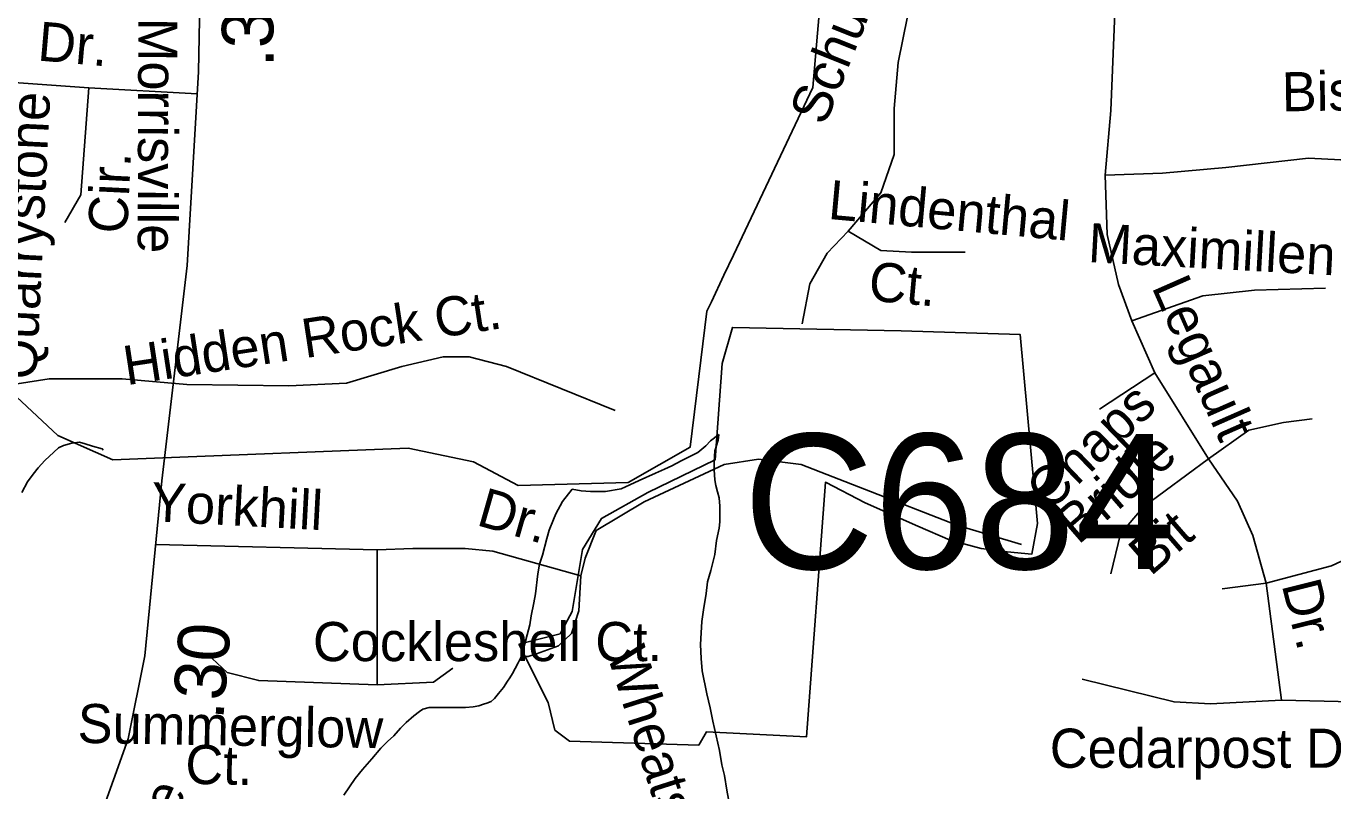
# Model space of a CAD drawing. Extents: x 2001466 to 2224147, y 644118 to 847247.
# Drawn here: x 2044965 to 2048135, y 740103 to 741960 of the extents above; entities that cross this region are included whole.
import ezdxf

# ---------------------------------------------------------------- set-up
doc = ezdxf.new("R2010")
doc.units = 0
for name, color, linetype in [('Exist Boundary Political City Limit New Hole', 7, 'Continuous'), ('Exist Hydrographic Creek Single Shore', 7, 'Continuous'), ('Exist Hydrographic Misc Water Feature', 7, 'Continuous'), ('Exist Road Non-System Type 51', 7, 'Continuous'), ('Exist Road Non-System Type 51 Label', 7, 'Continuous'), ('Exist Road Secondary Mileage Hundredths English Label', 7, 'Continuous'), ('Exist Road Secondary Structure Culvert Number Label', 7, 'Continuous'), ('Exist Road Secondary Type 51 Attributed', 7, 'Continuous'), ('Exist Road Secondary Type 51 Label', 7, 'Continuous'), ('Map Preparation Boundary City Limit Buffer Line', 7, 'Continuous')]:
    doc.layers.add(name, color=color, linetype=linetype)

msp = doc.modelspace()

# ---------------------------------------------------------------- linework, layer by layer
at = {"layer": 'Exist Boundary Political City Limit New Hole'}
msp.add_lwpolyline([(2046159.6, 740459.4), (2046230.8, 740317.4), (2046247.5, 740250.6), (2046282.9, 740223.4), (2046596.4, 740214.1), (2046615.2, 740246.4), (2046857.6, 740233.9), (2046903.6, 740852.1), (2046999.8, 740801.9), (2047127.8, 740745.2), (2047206.5, 740711.2), (2047281.6, 740691.5), (2047344.5, 740683.3), (2047404.2, 740677.2), (2047417.8, 740751.9), (2047375.9, 741211.3), (2047087.5, 741219.7), (2046677.9, 741228), (2046652.9, 741140.3), (2046636.1, 740906.4), (2046473.1, 740827), (2046360.2, 740764.4), (2046314.2, 740689.2), (2046289.2, 740538.8), (2046260, 740484.5), (2046159.6, 740459.4)], dxfattribs=at)
at = {"layer": 'Exist Hydrographic Creek Single Shore'}
for p, q in [((2046657.4, 741354.7), (2046680.5, 741403.5)), ((2046627, 741290.5), (2046657.4, 741354.7))]:
    msp.add_line(p, q, dxfattribs=at)
for points in [[(2046680.5, 741403.5), (2046873.2, 741810.5), (2046910.6, 742244)], [(2043409.8, 741538), (2043707.2, 741665.2), (2043940.1, 741689.9), (2044349.2, 741589.8), (2044466.3, 741498.8), (2044716.2, 741392), (2044816.1, 741265.2), (2044916.1, 741082.7), (2045041.2, 740965.3), (2045175.1, 740906.8), (2045275.7, 740910.8)], [(2046601.4, 741148.5), (2046616.2, 741267.8), (2046627, 741290.5)], [(2045275.7, 740910.8), (2045891.2, 740934.8), (2046050.1, 740902), (2046158.1, 740844.1), (2046425.1, 740851.7), (2046575.2, 740937.3), (2046601.4, 741148.5)]]:
    msp.add_lwpolyline(points, dxfattribs=at)
at = {"layer": 'Exist Hydrographic Misc Water Feature'}
for points in [[(2046289.4, 740835.7), (2046311.3, 740831.6), (2046333.5, 740829.9), (2046369.8, 740830.1), (2046407.7, 740836.1), (2046429.4, 740846.2), (2046451.4, 740856.3), (2046491.4, 740874.1), (2046513.5, 740884.1), (2046531.3, 740892.4), (2046553.3, 740904.4), (2046569.5, 740912.1), (2046593.7, 740924.3), (2046613.4, 740940.4), (2046625, 740952.4), (2046645.1, 740968.4)], [(2046672.8, 740060.8), (2046664.8, 740104.6), (2046658.5, 740140.5), (2046652.7, 740166.5), (2046646.4, 740200.7), (2046638.4, 740236.4), (2046630.4, 740272.5), (2046624.2, 740304.7), (2046616.2, 740338.3), (2046604.3, 740394.5), (2046602.1, 740424.5), (2046600.2, 740458.5), (2046602.3, 740486.5), (2046603.9, 740514.2), (2046608.2, 740542.4), (2046614, 740582.5), (2046617.9, 740610.3), (2046625.9, 740638.3), (2046635.7, 740676.6), (2046639.6, 740710.5), (2046645.6, 740740.4), (2046647.6, 740756.3), (2046647.8, 740774.5), (2046647.6, 740794.4), (2046645.6, 740814.6), (2046641.5, 740828.6), (2046637.8, 740844.6), (2046635.3, 740858.4), (2046633.5, 740882.6), (2046633.5, 740902.4), (2046635.1, 740928.5), (2046643.3, 740954.5), (2046645.1, 740968.4)], [(2044953.9, 740827.4), (2044968, 740853.3), (2044981.8, 740871.5), (2044993.7, 740887.1), (2045009.9, 740905.4), (2045031.4, 740925.2), (2045043.3, 740935.6), (2045055.4, 740941.5), (2045075.5, 740947.3), (2045093.7, 740949.4), (2045107.5, 740945.7), (2045125.7, 740939.7), (2045149.3, 740933), (2045151.5, 740929.7)], [(2045735.1, 740092.7), (2045749.1, 740112.9), (2045763, 740132.7), (2045780.6, 740154.8), (2045803, 740181), (2045824.7, 740207), (2045840.9, 740223.1), (2045856.9, 740236.9), (2045872.7, 740255.2), (2045886.5, 740269.3), (2045904.9, 740285.2), (2045918.8, 740295.3), (2045926.6, 740301), (2045942.6, 740305.1), (2045952.9, 740305.1), (2045974.4, 740305.1), (2045996.6, 740305.4), (2046014.4, 740305.1), (2046030.6, 740305.5), (2046048.9, 740307.2), (2046062.8, 740309.5), (2046074.5, 740313.4), (2046082.5, 740315.5), (2046092.5, 740319.6), (2046100.5, 740327.3), (2046110.8, 740339.6), (2046122.5, 740353.6), (2046132.7, 740369.5), (2046138.3, 740377.6), (2046144.2, 740387.7), (2046150.6, 740399.7), (2046158.4, 740413.5), (2046166.6, 740429.7), (2046174.5, 740459.7), (2046180.3, 740481.6), (2046186.4, 740505.8), (2046190.1, 740527.6), (2046196.3, 740559.4), (2046200, 740581.6), (2046206.3, 740629.7), (2046209.8, 740653.6), (2046217.6, 740675.4), (2046227.9, 740715.7), (2046233.6, 740735.5), (2046243.9, 740761.5), (2046249.6, 740775.7), (2046265.8, 740805.7), (2046289.4, 740835.7)]]:
    msp.add_lwpolyline(points, dxfattribs=at)
at = {"layer": 'Exist Road Non-System Type 51'}
for points in [[(2047614.6, 742345.9), (2047428.6, 742345.9), (2047349.6, 742331.9), (2047284.5, 742294.7), (2047224, 742215.6), (2047144.9, 742080.6), (2047103.1, 741982.9), (2047079.8, 741871.2), (2047070.5, 741759.5), (2047070.5, 741647.8), (2047038, 741554.7), (2046958.9, 741461.7)], [(2044482.8, 742095.2), (2044549.8, 742014.1), (2044658.8, 741935.8), (2044851.6, 741843.5), (2044924.3, 741823.9), (2045117.1, 741810)], [(2047605.3, 741992.2), (2047596, 741754.8), (2047582.1, 741597.5)], [(2045117.1, 741810), (2045097.5, 741549.9), (2045058.4, 741482.8)], [(2045117.1, 741810), (2045379.4, 741795.2)], [(2048330.8, 741532.4), (2048233.2, 741611.5), (2048154.1, 741634.8), (2048075.1, 741639.4), (2047875.1, 741616.2), (2047721.6, 741602.2), (2047582.1, 741597.5)], [(2047582.1, 741597.5), (2047586.7, 741453.3), (2047614.6, 741332.3), (2047647.2, 741243.9)], [(2046958.9, 741461.7), (2046907.8, 741408.6), (2046865.9, 741334.1), (2046847.3, 741236.4)], [(2046958.9, 741461.7), (2047038, 741415.1), (2047112.4, 741410.5), (2047242.6, 741410.5)], [(2047647.2, 741243.9), (2047819.3, 741304.4), (2047944.8, 741318.3), (2048116.9, 741323)], [(2047647.2, 741243.9), (2047703, 741118.2)], [(2044786.6, 741067), (2045020.7, 741103.1), (2045197.7, 741103.1), (2045354.7, 741089.8), (2045602.2, 741086.4), (2045742.1, 741093.1), (2045876, 741133.2), (2045976.2, 741156.6), (2046039.7, 741156.6), (2046129.9, 741133.2), (2046393.7, 741026.3)], [(2047703, 741118.2), (2047568.1, 741029.8)], [(2047703, 741118.2), (2047833.2, 740908.8)], [(2047833.2, 740908.8), (2047930.9, 740978.6), (2048014.6, 740997.2), (2048084.4, 741006.5)], [(2047379.3, 740701.4), (2047222.3, 740748.2), (2046998.5, 740835.1), (2046844.9, 740895.3), (2046741.4, 740908.6), (2046657.9, 740895.3), (2046464.2, 740805), (2046347.3, 740734.8), (2046320.6, 740668), (2046310.5, 740624.6)], [(2047833.2, 740908.8), (2047675.1, 740792.5), (2047619.3, 740727.3), (2047596, 740629.6)], [(2047833.2, 740908.8), (2047903, 740806.4), (2047940.2, 740722.6), (2047972.7, 740607.2)], [(2047972.7, 740607.2), (2048130.9, 740649.1), (2048261.1, 740709.6)], [(2045816.3, 740688.1), (2045278.8, 740701.3)], [(2046310.5, 740624.6), (2046096.8, 740684.7), (2046030, 740691.4), (2045903.1, 740691.4), (2045816.3, 740688.1)], [(2045816.3, 740688.1), (2045816.3, 740360.5)], [(2046310.5, 740624.6), (2046305.1, 740539.7), (2046287.9, 740485.3), (2046256, 740454.8), (2046202.7, 740435.8), (2046182.5, 740429.5), (2046177, 740429.3)], [(2048009.9, 740323.4), (2047972.7, 740607.2), (2047865.8, 740593.3)], [(2045816.3, 740360.5), (2045529, 740370.6), (2045452.2, 740390.6), (2045415.5, 740424)], [(2045816.3, 740360.5), (2045953.2, 740367.2), (2045999.9, 740400.6)], [(2047526.3, 740374.5), (2047749.5, 740318.7), (2047837.9, 740314), (2048009.9, 740323.4), (2048182, 740318.7), (2048489.7, 740287.5)]]:
    msp.add_lwpolyline(points, dxfattribs=at)
at = {"layer": 'Exist Road Secondary Type 51 Attributed'}
msp.add_lwpolyline([(2045025.3, 739692.1), (2045105.7, 739930.5), (2045211.9, 740229.2), (2045252.2, 740430.5), (2045294, 740855.6), (2045355.1, 741378.2), (2045382.5, 741848.4), (2045387.3, 742103.7), (2045376.1, 742406.4), (2045332.6, 742785.7), (2045302, 742999.8)], dxfattribs=at)
at = {"layer": 'Map Preparation Boundary City Limit Buffer Line'}
msp.add_lwpolyline([(2046159.6, 740459.4), (2046230.8, 740317.4), (2046247.5, 740250.6), (2046282.9, 740223.4), (2046596.4, 740214.1), (2046615.2, 740246.4), (2046857.6, 740233.9), (2046903.6, 740852.1), (2046999.8, 740801.9), (2047127.8, 740745.2), (2047206.5, 740711.2), (2047281.6, 740691.5), (2047344.5, 740683.3), (2047404.2, 740677.2), (2047417.8, 740751.9), (2047375.9, 741211.3), (2047087.5, 741219.7), (2046677.9, 741228), (2046652.9, 741140.3), (2046636.1, 740906.4), (2046473.1, 740827), (2046360.2, 740764.4), (2046314.2, 740689.2), (2046289.2, 740538.8), (2046260, 740484.5), (2046159.6, 740459.4)], dxfattribs=at)

# ---------------------------------------------------------------- texts
at = {"layer": 'Exist Road Non-System Type 51 Label'}
for s, rotation, p in [('Schubauer', 68.2108, (2046902.2, 741715)), ('Dr.', 355.0699, (2044990.4, 741876.3)), ('Biscayne', 0.8314, (2048011.3, 741752.5)), ('Quarrystone', 87.2225, (2044989.3, 741099.9)), ('Cir.', 87.2225, (2045209.6, 741454.5)), ('Lindenthal ', 354.8027, (2046908.2, 741491.7)), ('Maximillen', 356.905, (2047539.3, 741386.8)), ('Ct.', 354.8027, (2047005.8, 741293.7)), ('Legault', 293.7614, (2047694, 741326.8)), ('Hidden Rock Ct.', 8.6365, (2045208.2, 741087.6)), ('Chaps', 43.9284, (2047447.7, 740778.4)), ('Bridle', 40.9237, (2047516.8, 740698.6)), ('Yorkhill', 356.9795, (2045265.7, 740757.8)), ('Dr.', 344.0452, (2046054.1, 740748.9)), ('Bit', 40.9237, (2047692.2, 740622.2)), ('Dr.', 284.0373, (2048010, 740603.5)), ('Wheatsbury ', 287.6398, (2046372.8, 740435.6)), ('Summerglow', 358.9672, (2045088.9, 740219.6)), ('Ct.', 358.9672, (2045350.2, 740120.1)), ('Chestone', 65.3898, (2045129.6, 739606.8))]:
    msp.add_text(s, height=95, rotation=rotation, dxfattribs=at).set_placement(p)
for s, p in [('Cockleshell Ct.', (2045660.4, 740417.9)), ('Cedarpost Dr.', (2047447.9, 740159))]:
    msp.add_text(s, height=95, dxfattribs=at).set_placement(p)
at = {"layer": 'Exist Road Secondary Mileage Hundredths English Label'}
for s, rotation, p in [('.35', 90.5385, (2045565.2, 741859.9)), ('.30', 85.4111, (2045442.6, 740273.6))]:
    msp.add_text(s, height=125, rotation=rotation, dxfattribs=at).set_placement(p)
at = {"layer": 'Exist Road Secondary Structure Culvert Number Label'}
msp.add_text('C684', height=328.08, dxfattribs=at).set_placement((2046704.5, 740641.6))
at = {"layer": 'Exist Road Secondary Type 51 Label'}
msp.add_text('Morrisville', height=95, rotation=269.8418, dxfattribs=at).set_placement((2045236.8, 741979.8))

doc.saveas('drawing.dxf')
